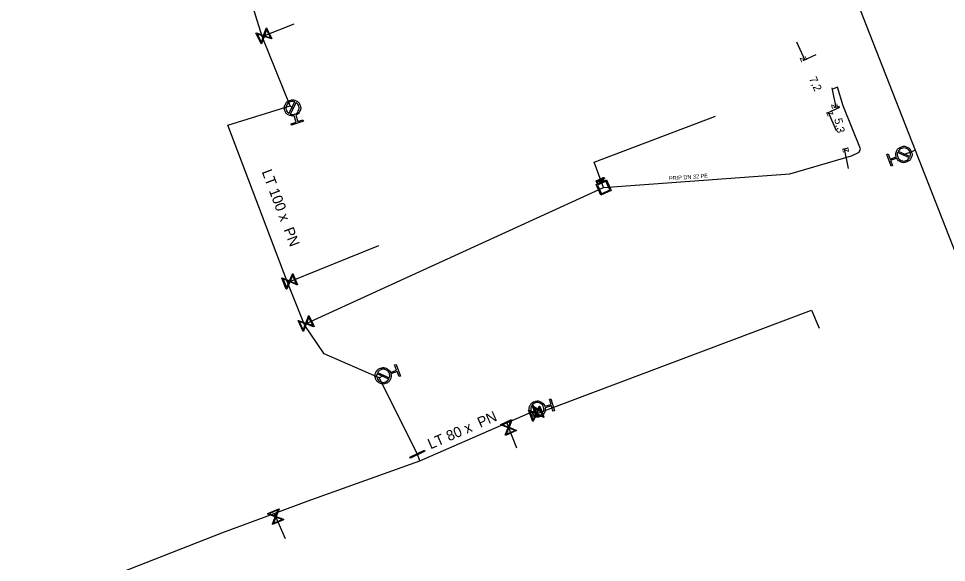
# Model space of a CAD drawing. Extents: x -643544 to -637295, y -1119190 to -1111715.
# Drawn here: x -641488.7 to -641372.7, y -1114075.6 to -1114007.6 of the extents above; entities that cross this region are included whole.
import ezdxf

# ---------------------------------------------------------------- set-up
doc = ezdxf.new("R2010")
doc.units = 0
for name, color, linetype in [('Default', 7, 'Continuous'), ('VP Hydrant', 7, 'Continuous'), ('VP Kótování', 7, 'Continuous'), ('VP Popis přípojky', 7, 'Continuous'), ('VP Přípojka', 7, 'Continuous'), ('VP Řad', 7, 'Continuous'), ('VP Řad - popis', 7, 'Continuous'), ('VP Šachta', 7, 'Continuous'), ('VP Šoupě', 7, 'Continuous')]:
    doc.layers.add(name, color=color, linetype=linetype)

msp = doc.modelspace()

# ---------------------------------------------------------------- linework, layer by layer
at = {"layer": 'Default'}
for points in [[(-641454.21, -1114019.8), (-641454.56, -1114019.89), (-641454.89, -1114019.72), (-641455.26, -1114019.53), (-641455.39, -1114019.14), (-641455.52, -1114018.74), (-641455.33, -1114018.38), (-641455.14, -1114018.01), (-641454.75, -1114017.88), (-641454.36, -1114017.75), (-641453.99, -1114017.93), (-641453.62, -1114018.12), (-641453.49, -1114018.51), (-641453.36, -1114018.91), (-641453.54, -1114019.28), (-641453.71, -1114019.61), (-641454.04, -1114019.74)], [(-641454.16, -1114018.06), (-641454.42, -1114017.97), (-641454.69, -1114018.06), (-641455.01, -1114018.16), (-641455.16, -1114018.46), (-641455.31, -1114018.76), (-641455.21, -1114019.08), (-641455.12, -1114019.36), (-641454.88, -1114019.51)], [(-641454.72, -1114019.59), (-641454.46, -1114019.69), (-641454.18, -1114019.6), (-641453.86, -1114019.49), (-641453.71, -1114019.19), (-641453.56, -1114018.89), (-641453.66, -1114018.57), (-641453.76, -1114018.3), (-641453.99, -1114018.15)], [(-641379.03, -1114024.92), (-641379.13, -1114024.57), (-641378.98, -1114024.24), (-641378.82, -1114023.86), (-641378.43, -1114023.71), (-641378.04, -1114023.56), (-641377.66, -1114023.72), (-641377.29, -1114023.89), (-641377.13, -1114024.28), (-641376.98, -1114024.66), (-641377.15, -1114025.04), (-641377.31, -1114025.42), (-641377.7, -1114025.57), (-641378.09, -1114025.72), (-641378.47, -1114025.56), (-641378.8, -1114025.41), (-641378.96, -1114025.09)], [(-641377.29, -1114024.88), (-641377.21, -1114024.62), (-641377.31, -1114024.35), (-641377.43, -1114024.03), (-641377.74, -1114023.9), (-641378.05, -1114023.76), (-641378.36, -1114023.89), (-641378.63, -1114023.99), (-641378.77, -1114024.23)], [(-641378.84, -1114024.4), (-641378.93, -1114024.67), (-641378.82, -1114024.94), (-641378.7, -1114025.25), (-641378.39, -1114025.39), (-641378.09, -1114025.52), (-641377.77, -1114025.4), (-641377.5, -1114025.29), (-641377.36, -1114025.05)], [(-641415.66, -1114027.55), (-641415.63, -1114027.53), (-641415.61, -1114027.53), (-641415.58, -1114027.52), (-641415.56, -1114027.53), (-641415.54, -1114027.53), (-641415.52, -1114027.54), (-641415.5, -1114027.56), (-641415.49, -1114027.59), (-641415.47, -1114027.63), (-641415.48, -1114027.67), (-641415.5, -1114027.71), (-641415.57, -1114027.74)], [(-641415.58, -1114027.7), (-641415.54, -1114027.68), (-641415.53, -1114027.66), (-641415.52, -1114027.64), (-641415.53, -1114027.61), (-641415.54, -1114027.59), (-641415.56, -1114027.58), (-641415.58, -1114027.57), (-641415.59, -1114027.57), (-641415.61, -1114027.57), (-641415.64, -1114027.59)], [(-641416.39, -1114027.88), (-641416.36, -1114027.87), (-641416.34, -1114027.86), (-641416.31, -1114027.85), (-641416.29, -1114027.86), (-641416.27, -1114027.86), (-641416.25, -1114027.88), (-641416.23, -1114027.89), (-641416.22, -1114027.92), (-641416.2, -1114027.96), (-641416.21, -1114028), (-641416.23, -1114028.04), (-641416.3, -1114028.07)], [(-641416.31, -1114028.03), (-641416.27, -1114028.01), (-641416.26, -1114027.99), (-641416.25, -1114027.97), (-641416.26, -1114027.94), (-641416.27, -1114027.92), (-641416.29, -1114027.91), (-641416.31, -1114027.9), (-641416.32, -1114027.9), (-641416.34, -1114027.9), (-641416.37, -1114027.92)], [(-641416.08, -1114027.74), (-641416.03, -1114027.72), (-641416.01, -1114027.72), (-641415.98, -1114027.71), (-641415.95, -1114027.73), (-641415.93, -1114027.75), (-641415.92, -1114027.77), (-641415.9, -1114027.81), (-641415.91, -1114027.84), (-641415.93, -1114027.88), (-641415.97, -1114027.9), (-641415.95, -1114027.91), (-641415.94, -1114027.91), (-641415.91, -1114027.92), (-641415.88, -1114027.94)], [(-641416.02, -1114027.89), (-641415.99, -1114027.87), (-641415.97, -1114027.86), (-641415.96, -1114027.84), (-641415.96, -1114027.83), (-641415.96, -1114027.81), (-641415.96, -1114027.79), (-641415.97, -1114027.77), (-641416, -1114027.76), (-641416.02, -1114027.76), (-641416.06, -1114027.77)], [(-641415.91, -1114027.98), (-641415.94, -1114027.95), (-641415.96, -1114027.94), (-641415.98, -1114027.93), (-641416, -1114027.93), (-641416.01, -1114027.93), (-641416.02, -1114027.93), (-641416.03, -1114027.93), (-641416.04, -1114027.94)], [(-641442.14, -1114052.05), (-641442.04, -1114052.39), (-641442.2, -1114052.73), (-641442.37, -1114053.1), (-641442.76, -1114053.25), (-641443.15, -1114053.39), (-641443.52, -1114053.22), (-641443.9, -1114053.05), (-641444.05, -1114052.66), (-641444.19, -1114052.27), (-641444.02, -1114051.89), (-641443.85, -1114051.52), (-641443.46, -1114051.37), (-641443.07, -1114051.23), (-641442.69, -1114051.4), (-641442.36, -1114051.55), (-641442.21, -1114051.88)], [(-641442.33, -1114052.56), (-641442.24, -1114052.3), (-641442.34, -1114052.02), (-641442.46, -1114051.71), (-641442.77, -1114051.57), (-641443.07, -1114051.43), (-641443.39, -1114051.54), (-641443.66, -1114051.65), (-641443.81, -1114051.89)], [(-641443.88, -1114052.05), (-641443.97, -1114052.32), (-641443.87, -1114052.59), (-641443.75, -1114052.9), (-641443.45, -1114053.04), (-641443.14, -1114053.19), (-641442.82, -1114053.07), (-641442.55, -1114052.97), (-641442.41, -1114052.73)], [(-641422.88, -1114056.3), (-641422.81, -1114056.65), (-641422.99, -1114056.97), (-641423.19, -1114057.33), (-641423.59, -1114057.44), (-641423.99, -1114057.55), (-641424.35, -1114057.35), (-641424.71, -1114057.15), (-641424.82, -1114056.75), (-641424.93, -1114056.35), (-641424.73, -1114055.99), (-641424.53, -1114055.63), (-641424.13, -1114055.52), (-641423.73, -1114055.4), (-641423.37, -1114055.6), (-641423.05, -1114055.78), (-641422.93, -1114056.12)], [(-641424.61, -1114056.16), (-641424.72, -1114056.42), (-641424.64, -1114056.7), (-641424.55, -1114057.02), (-641424.25, -1114057.19), (-641423.96, -1114057.35), (-641423.64, -1114057.26), (-641423.36, -1114057.18), (-641423.2, -1114056.95)], [(-641423.11, -1114056.79), (-641423, -1114056.54), (-641423.08, -1114056.25), (-641423.17, -1114055.93), (-641423.46, -1114055.77), (-641423.75, -1114055.6), (-641424.08, -1114055.7), (-641424.36, -1114055.78), (-641424.52, -1114056.01)]]:
    msp.add_open_spline(points, degree=3, dxfattribs=at)
at = {"layer": 'VP Hydrant'}
for points in [[(-641454.88, -1114019.51), (-641454.16, -1114018.06)], [(-641453.99, -1114018.15), (-641454.72, -1114019.59)], [(-641454.04, -1114019.74), (-641453.78, -1114020.52), (-641453.13, -1114020.31), (-641453.07, -1114020.48), (-641454.55, -1114020.97), (-641454.61, -1114020.8), (-641453.96, -1114020.58), (-641454.21, -1114019.8)], [(-641378.96, -1114025.09), (-641379.72, -1114025.39), (-641379.47, -1114026.03), (-641379.64, -1114026.1), (-641380.21, -1114024.64), (-641380.04, -1114024.58), (-641379.79, -1114025.22), (-641379.03, -1114024.92)], [(-641377.36, -1114025.05), (-641378.84, -1114024.4)], [(-641378.77, -1114024.23), (-641377.29, -1114024.88)], [(-641443.81, -1114051.89), (-641442.33, -1114052.56)], [(-641442.21, -1114051.88), (-641441.44, -1114051.59), (-641441.68, -1114050.94), (-641441.5, -1114050.88), (-641440.96, -1114052.34), (-641441.13, -1114052.41), (-641441.37, -1114051.76), (-641442.14, -1114052.05)], [(-641442.41, -1114052.73), (-641443.88, -1114052.05)], [(-641422.93, -1114056.12), (-641422.14, -1114055.89), (-641422.33, -1114055.23), (-641422.15, -1114055.18), (-641421.72, -1114056.68), (-641421.9, -1114056.73), (-641422.09, -1114056.07), (-641422.88, -1114056.3)], [(-641423.2, -1114056.95), (-641424.61, -1114056.16)], [(-641424.52, -1114056.01), (-641423.11, -1114056.79)]]:
    msp.add_lwpolyline(points, dxfattribs=at)
at = {"layer": 'VP Kótování'}
for points in [[(-641391.47, -1114010.55), (-641390.44, -1114012.83)], [(-641389.05, -1114012.2), (-641390.67, -1114012.94)], [(-641387.08, -1114016.31), (-641386.57, -1114018.76)], [(-641386.09, -1114018.77), (-641387.71, -1114019.5)], [(-641386.46, -1114021.68), (-641387.49, -1114019.4)], [(-641386.12, -1114018.66), (-641386.81, -1114018.81)], [(-641385.04, -1114023.85), (-641385.73, -1114024)], [(-641384.97, -1114026.39), (-641385.48, -1114023.94)]]:
    msp.add_lwpolyline(points, dxfattribs=at)
at = {"layer": 'VP Přípojka'}
for points in [[(-641458.24, -1114009.89), (-641458.01, -1114009.82), (-641454.22, -1114008.32)], [(-641415.57, -1114028.76), (-641392.32, -1114027.04), (-641384.59, -1114024.8), (-641383.63, -1114024.35), (-641383.47, -1114023.92), (-641385.63, -1114018.56), (-641386.35, -1114016.23), (-641387.04, -1114016.52)], [(-641454.44, -1114018.83), (-641454.73, -1114018.57)], [(-641415.57, -1114028.76), (-641416.74, -1114025.6), (-641401.58, -1114019.83)], [(-641378.07, -1114024.64), (-641376.64, -1114024.11)], [(-641452.94, -1114045.92), (-641452.75, -1114045.78), (-641415.57, -1114028.76)], [(-641455.11, -1114040.53), (-641454.79, -1114040.51), (-641443.67, -1114036.04)], [(-641424.17, -1114056.69), (-641423.98, -1114057.06), (-641389.58, -1114044.09), (-641388.64, -1114046.36)], [(-641443.11, -1114052.31), (-641443.61, -1114052.56)], [(-641423.86, -1114056.48), (-641424.17, -1114056.69)], [(-641427.66, -1114058.21), (-641427.44, -1114058.78), (-641426.46, -1114061.31)], [(-641456.71, -1114069.51), (-641456.54, -1114069.92), (-641455.34, -1114072.65)]]:
    msp.add_lwpolyline(points, dxfattribs=at)
at = {"layer": 'VP Řad'}
for points in [[(-641438.53, -1114062.94), (-641438.84, -1114062.11), (-641443.61, -1114052.56), (-641450.49, -1114049.57), (-641452.94, -1114045.92), (-641455.11, -1114040.53), (-641462.51, -1114020.98), (-641454.73, -1114018.57), (-641458.24, -1114009.89), (-641461.62, -1113999.02), (-641464.87, -1113992.51), (-641468.34, -1113983.56), (-641470.5, -1113978.01), (-641471.65, -1113975.44), (-641476.18, -1113964.68), (-641479.89, -1113956.15), (-641483.43, -1113947.86), (-641486.56, -1113940.11), (-641486.73, -1113939.91)], [(-641385.39, -1114001.78), (-641385.2, -1114002.28), (-641376.64, -1114024.11), (-641360.27, -1114065.87), (-641357.71, -1114071.12)], [(-641438.53, -1114062.94), (-641427.66, -1114058.21), (-641424.32, -1114056.74), (-641424.17, -1114056.69)], [(-641520.76, -1114107.7), (-641520.53, -1114107.48), (-641510.97, -1114099.14), (-641500.41, -1114090.21), (-641491.29, -1114083.27), (-641485.88, -1114080.96), (-641482.19, -1114079.38), (-641463.28, -1114071.95), (-641456.71, -1114069.51), (-641452.62, -1114067.99), (-641438.53, -1114062.94)]]:
    msp.add_lwpolyline(points, dxfattribs=at)
at = {"layer": 'VP Šachta'}
for points in [[(-641415.63, -1114027.93), (-641415.78, -1114027.6), (-641415.66, -1114027.55)], [(-641415.64, -1114027.59), (-641415.72, -1114027.62), (-641415.67, -1114027.74)], [(-641415.22, -1114027.81), (-641414.62, -1114029.13), (-641415.91, -1114029.72), (-641416.51, -1114028.4), (-641415.22, -1114027.81)], [(-641416.36, -1114028.26), (-641416.51, -1114027.94), (-641416.39, -1114027.88)], [(-641416.37, -1114027.92), (-641416.45, -1114027.96), (-641416.4, -1114028.07)], [(-641416.4, -1114028.07), (-641416.31, -1114028.03)], [(-641416.3, -1114028.07), (-641416.38, -1114028.11), (-641416.32, -1114028.24), (-641416.36, -1114028.26)], [(-641416.35, -1114028.46), (-641415.85, -1114029.56), (-641414.78, -1114029.07), (-641415.28, -1114027.98), (-641416.35, -1114028.46)], [(-641416.07, -1114028.13), (-641416.22, -1114027.8), (-641416.08, -1114027.74)], [(-641416.06, -1114027.77), (-641416.16, -1114027.82), (-641416.11, -1114027.93)], [(-641416.11, -1114027.93), (-641416.02, -1114027.89)], [(-641416.04, -1114027.94), (-641416.09, -1114027.96), (-641416.03, -1114028.11), (-641416.07, -1114028.13)], [(-641415.88, -1114027.94), (-641415.78, -1114028), (-641415.84, -1114028.02), (-641415.91, -1114027.98)], [(-641415.74, -1114027.98), (-641415.89, -1114027.65), (-641415.85, -1114027.63), (-641415.7, -1114027.96), (-641415.74, -1114027.98)], [(-641415.67, -1114027.74), (-641415.58, -1114027.7)], [(-641415.57, -1114027.74), (-641415.65, -1114027.78), (-641415.59, -1114027.91), (-641415.63, -1114027.93)]]:
    msp.add_lwpolyline(points, dxfattribs=at)
at = {"layer": 'VP Šoupě'}
for points in [[(-641457.67, -1114008.82), (-641457.01, -1114010.16), (-641457.06, -1114010.19), (-641457.18, -1114010.14), (-641457.98, -1114009.88), (-641458.29, -1114010.79), (-641458.35, -1114010.82), (-641459.01, -1114009.48), (-641458.95, -1114009.45), (-641458.04, -1114009.76), (-641457.77, -1114008.97), (-641457.73, -1114008.84), (-641457.67, -1114008.82)], [(-641457.68, -1114009), (-641457.95, -1114009.79), (-641457.16, -1114010.06), (-641457.68, -1114009)], [(-641458.33, -1114010.65), (-641458.06, -1114009.85), (-641458.86, -1114009.58), (-641458.33, -1114010.65)], [(-641454.38, -1114039.53), (-641453.82, -1114040.92), (-641453.88, -1114040.94), (-641453.99, -1114040.89), (-641454.77, -1114040.56), (-641455.14, -1114041.46), (-641455.21, -1114041.48), (-641455.77, -1114040.09), (-641455.71, -1114040.07), (-641454.81, -1114040.45), (-641454.49, -1114039.67), (-641454.44, -1114039.55), (-641454.38, -1114039.53)], [(-641455.18, -1114041.31), (-641454.85, -1114040.53), (-641455.62, -1114040.2), (-641455.18, -1114041.31)], [(-641454.41, -1114039.71), (-641454.73, -1114040.48), (-641453.96, -1114040.81), (-641454.41, -1114039.71)], [(-641452.38, -1114044.78), (-641451.75, -1114046.15), (-641451.81, -1114046.18), (-641451.93, -1114046.13), (-641452.72, -1114045.83), (-641453.06, -1114046.74), (-641453.12, -1114046.77), (-641453.74, -1114045.41), (-641453.68, -1114045.38), (-641452.77, -1114045.72), (-641452.48, -1114044.93), (-641452.44, -1114044.81), (-641452.38, -1114044.78)], [(-641452.4, -1114044.97), (-641452.69, -1114045.75), (-641451.91, -1114046.04), (-641452.4, -1114044.97)], [(-641453.1, -1114046.59), (-641452.8, -1114045.8), (-641453.59, -1114045.51), (-641453.1, -1114046.59)], [(-641423.55, -1114056.09), (-641423.02, -1114057.5), (-641423.09, -1114057.52), (-641423.2, -1114057.46), (-641423.97, -1114057.12), (-641424.37, -1114058), (-641424.43, -1114058.02), (-641424.96, -1114056.62), (-641424.89, -1114056.6), (-641424.01, -1114057), (-641423.67, -1114056.23), (-641423.61, -1114056.12), (-641423.55, -1114056.09)], [(-641424.39, -1114055.97), (-641423.86, -1114057.38), (-641423.95, -1114057.41), (-641424.48, -1114056), (-641424.39, -1114055.97)], [(-641423.59, -1114056.27), (-641423.93, -1114057.04), (-641423.17, -1114057.38), (-641423.59, -1114056.27)], [(-641424.39, -1114057.85), (-641424.05, -1114057.08), (-641424.81, -1114056.73), (-641424.39, -1114057.85)], [(-641426.46, -1114059.17), (-641427.83, -1114059.76), (-641427.86, -1114059.7), (-641427.81, -1114059.59), (-641427.5, -1114058.8), (-641428.4, -1114058.45), (-641428.43, -1114058.39), (-641427.06, -1114057.79), (-641427.03, -1114057.85), (-641427.39, -1114058.75), (-641426.61, -1114059.06), (-641426.48, -1114059.11), (-641426.46, -1114059.17)], [(-641428.25, -1114058.41), (-641427.47, -1114058.72), (-641427.16, -1114057.94), (-641428.25, -1114058.41)], [(-641426.64, -1114059.14), (-641427.42, -1114058.84), (-641427.73, -1114059.62), (-641426.64, -1114059.14)], [(-641437.91, -1114061.74), (-641439.71, -1114062.61), (-641439.76, -1114062.49), (-641437.96, -1114061.62), (-641437.91, -1114061.74)], [(-641455.55, -1114070.3), (-641456.93, -1114070.9), (-641456.95, -1114070.84), (-641456.9, -1114070.73), (-641456.59, -1114069.94), (-641457.5, -1114069.59), (-641457.52, -1114069.53), (-641456.15, -1114068.93), (-641456.12, -1114068.99), (-641456.48, -1114069.89), (-641455.7, -1114070.2), (-641455.58, -1114070.24), (-641455.55, -1114070.3)], [(-641457.35, -1114069.55), (-641456.56, -1114069.86), (-641456.26, -1114069.08), (-641457.35, -1114069.55)], [(-641455.73, -1114070.28), (-641456.51, -1114069.98), (-641456.82, -1114070.75), (-641455.73, -1114070.28)]]:
    msp.add_lwpolyline(points, dxfattribs=at)

# ---------------------------------------------------------------- texts
at = {"layer": 'VP Kótování'}
for s, rotation, p in [('z', 294.2596, (-641391.11, -1114012.58)), ('7,2', 294.2596, (-641389.94, -1114015.16)), ('z', 281.8098, (-641387.16, -1114018.37)), ('z', 114.2596, (-641386.83, -1114019.65)), ('5,3', 281.8098, (-641386.77, -1114020.21)), ('z', 101.8098, (-641384.89, -1114024.33))]:
    msp.add_text(s, height=1, rotation=rotation, dxfattribs=at).set_placement(p)
at = {"layer": 'VP Popis přípojky'}
msp.add_text('PRIP DN 32 PE', height=0.5, rotation=4.2374, dxfattribs=at).set_placement((-641407.38, -1114027.89))
at = {"layer": 'VP Řad - popis'}
for s, rotation, p in [('LT 100 x  PN ', 290.7353, (-641458.3, -1114026.8)), ('LT 80 x  PN ', 23.5041, (-641437.19, -1114061.52))]:
    msp.add_text(s, height=1.3, rotation=rotation, dxfattribs=at).set_placement(p)

doc.saveas('drawing.dxf')
